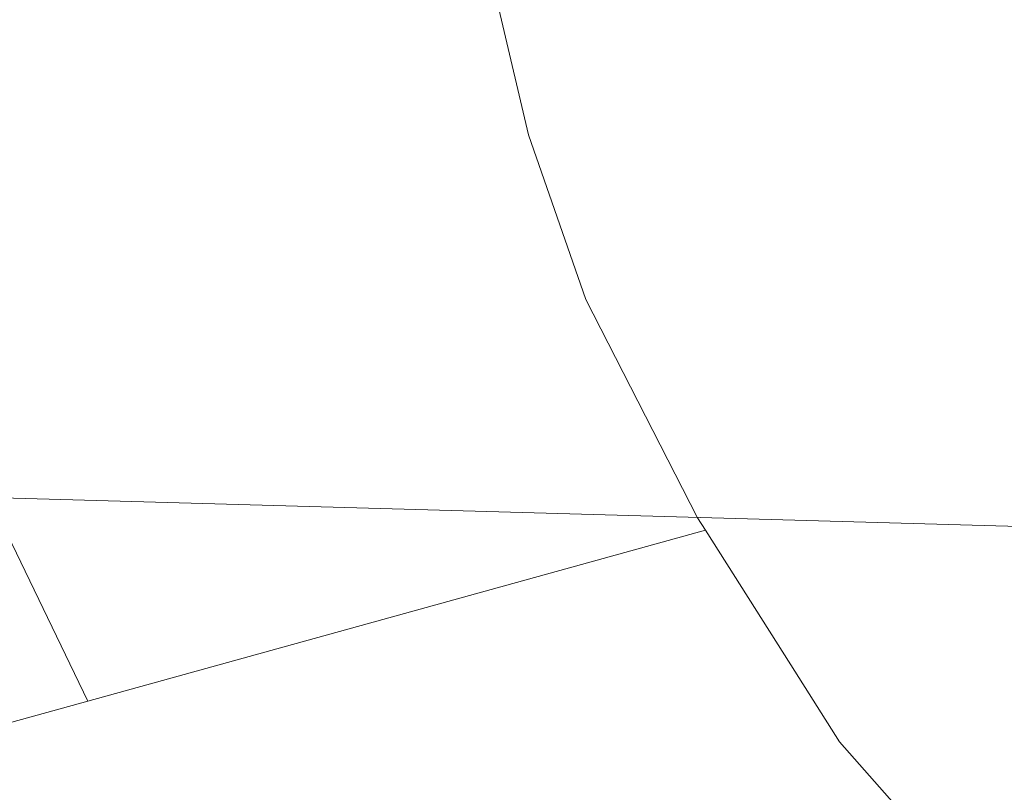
# Model space of a CAD drawing. Header units: metres. Extents: x 345144 to 348639, y 5629211 to 5635235.
# Tile 805 of 1056: x 346955 to 347079, y 5630677 to 5630774. Entities that reach past the tile are written whole.
import ezdxf

# ---------------------------------------------------------------- set-up
doc = ezdxf.new("R2010")
doc.units = ezdxf.units.M
doc.header["$MEASUREMENT"] = 0
doc.layers.add('AX Flurstück', color=7, linetype='Continuous')
doc.layers.add('Blatt', color=7, linetype='Continuous')

msp = doc.modelspace()

# ---------------------------------------------------------------- linework, layer by layer
at = {"layer": 'AX Flurstück', "color": 8, "linetype": 'Continuous', "lineweight": 13, "true_color": 0x808080, "flags": 128}
for points in [[(346921.582, 5630807.351), (346988.066, 5630853.107), (346990.091, 5630863.106), (346996.635, 5630841.459), (347012.231, 5630789.87), (347019.398, 5630759.483), (347026.605, 5630738.756), (347040.678, 5630711.244), (347041.685, 5630709.662), (346963.83, 5630688.148), (346952.549, 5630711.481), (346943.538, 5630733.268), (346939.658, 5630746.362), (346931.835, 5630772.757), (346925.047, 5630795.659), (346921.582, 5630807.351)], [(346890.86, 5630817.495), (346909.022, 5630836.106), (346912.372, 5630838.429), (346921.582, 5630807.351), (346925.047, 5630795.659), (346931.835, 5630772.757), (346939.658, 5630746.362), (346943.538, 5630733.268), (346952.549, 5630711.481), (346963.83, 5630688.148), (346872.09, 5630662.795), (346854.795, 5630695.239), (346839.462, 5630723.755), (346820.932, 5630758.976), (346864.817, 5630786.341), (346877.578, 5630795.555), (346890.86, 5630817.495)], [(347300.993, 5630475.68), (347267.193, 5630482.046), (347223.072, 5630490.267), (347218.969, 5630495.44), (347203.782, 5630512.54), (347190.371, 5630528.985), (347171.275, 5630554.287), (347139.809, 5630593.09), (347093.847, 5630643.05), (347058.574, 5630682.999), (347052.424, 5630692.705), (347041.685, 5630709.662), (347040.678, 5630711.244), (347026.605, 5630738.756), (347019.398, 5630759.483), (347012.231, 5630789.87)], [(347083.501, 5630518.657), (347061.352, 5630524.044), (347018.768, 5630533.785), (346973.615, 5630543.791), (346944.797, 5630549.928), (346937.439, 5630560.213), (346920.676, 5630586.137), (346903.645, 5630613.136), (346889.395, 5630634.564), (346873.473, 5630660.157), (346872.09, 5630662.795), (346963.83, 5630688.148), (347041.685, 5630709.662), (347052.424, 5630692.705), (347058.574, 5630682.999), (347093.847, 5630643.05)]]:
    msp.add_lwpolyline(points, dxfattribs=at)
at = {"layer": 'Blatt', "color": 205, "linetype": 'Continuous', "lineweight": 5, "true_color": 0x873099, "flags": 128}
for points in [[(346867.913, 5630716.165), (346874.95, 5630966.044), (347374.708, 5630951.97), (347367.669, 5630702.092), (346867.913, 5630716.165)], [(346860.876, 5630466.287), (346867.913, 5630716.165), (347367.669, 5630702.092), (347360.632, 5630452.215), (346860.876, 5630466.287)]]:
    msp.add_lwpolyline(points, dxfattribs=at)

doc.saveas('drawing.dxf')
